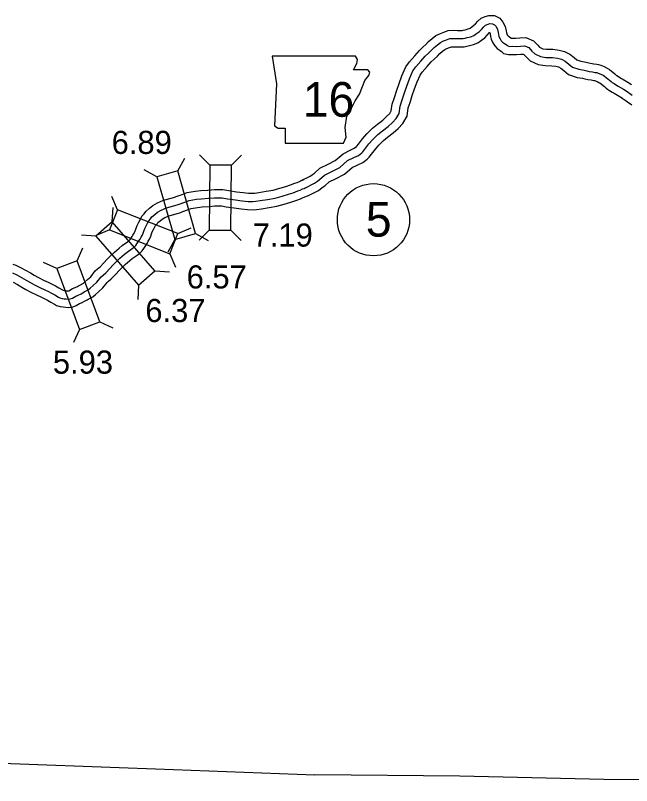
# Model space of a CAD drawing. Extents: x -83719 to 153526, y -11835 to 11446.
# Drawn here: x 9336.7 to 9712.2, y -3117.6 to -2648.4 of the extents above; entities that cross this region are included whole.
import ezdxf

# ---------------------------------------------------------------- set-up
doc = ezdxf.new("R2010")
doc.units = 0
for name, color, linetype in [('Level 11', 7, 'Continuous'), ('Level 2', 7, 'Continuous'), ('Level 20', 7, 'Continuous'), ('Level 21', 7, 'Continuous'), ('Level 25', 7, 'Continuous'), ('Level 27', 7, 'Continuous'), ('Level 58', 7, 'Continuous'), ('Level 59', 7, 'Continuous')]:
    doc.layers.add(name, color=color, linetype=linetype)

msp = doc.modelspace()

# ---------------------------------------------------------------- linework, layer by layer
at = {"layer": 'Level 11'}
for points in [[(9510.42, -2749.25), (9516.3, -2746.35), (9517.72, -2745.31), (9518.88, -2744.41), (9522.29, -2741.45), (9527.27, -2738.99), (9531.52, -2736.81), (9536.36, -2732.61), (9540.69, -2730.53), (9543.17, -2729.33), (9544.54, -2728.33), (9544.79, -2728.09), (9545.74, -2726.84), (9548.26, -2723.49), (9550.83, -2720.52), (9554.3, -2717.08), (9557.34, -2714.7), (9560.54, -2712.22), (9562.92, -2710.03), (9564.78, -2708.11), (9565.79, -2706.43), (9566.32, -2702.49), (9567.69, -2698.31), (9569.06, -2693.95), (9570.48, -2689.79), (9572.21, -2685.18), (9574.55, -2679.68), (9576.85, -2676.57), (9580.1, -2672.97), (9582.86, -2669.76), (9584.94, -2667.79), (9586.84, -2665.99), (9588.49, -2664.3), (9590.66, -2662.5), (9593.01, -2660.56), (9595.67, -2659.31), (9597.75, -2658.54), (9600.47, -2657.51), (9604.47, -2657.43), (9606.13, -2657.47), (9607.47, -2657.53), (9608.98, -2657.51), (9609.65, -2657.36), (9610.84, -2657.07), (9612.57, -2656.59), (9613.77, -2656.1), (9614.83, -2655.39), (9616.17, -2654.35), (9617.08, -2653.49), (9618.58, -2651.82), (9620.55, -2650.02), (9623.05, -2649), (9625.14, -2648.36), (9628.74, -2648.44), (9631.83, -2650.12), (9633.82, -2652.4), (9635.18, -2655.2), (9635.76, -2657.68), (9636.02, -2659.03), (9636.16, -2659.61), (9636.45, -2660.27), (9636.73, -2660.7), (9636.87, -2660.85), (9637.56, -2661.28), (9638.9, -2662.21), (9639.4, -2662.2), (9641.68, -2662.21), (9644.11, -2662.06), (9647.8, -2661.76), (9652.54, -2663.87), (9655.01, -2666.58), (9656.17, -2667.63), (9658.19, -2668.65), (9660.3, -2668.94), (9664.31, -2669.01), (9668.05, -2669.5), (9671.32, -2670.43), (9674.5, -2672.03), (9677.18, -2674.11), (9678.76, -2675.46), (9681.32, -2676.34), (9684.45, -2676.76), (9686.23, -2677.32), (9687.2, -2677.53), (9689.23, -2677.8), (9691.03, -2678.16), (9692.15, -2678.37), (9693.5, -2678.77), (9695.46, -2679.55), (9697.35, -2680.52), (9698.72, -2681.42), (9701.99, -2683.99), (9702.9, -2684.75), (9703.28, -2685.03), (9704.29, -2685.68), (9705.58, -2686.55), (9706.51, -2687.06), (9709.92, -2689.02), (9712.15, -2690.46)], [(9514.84, -2758.22), (9521.49, -2754.94), (9523.73, -2753.31), (9525.23, -2752.15), (9527.88, -2749.84), (9531.76, -2747.92), (9537.16, -2745.17), (9541.91, -2741.04), (9545.04, -2739.53), (9548.35, -2737.94), (9550.98, -2736.01), (9552.26, -2734.78), (9553.7, -2732.89), (9556.05, -2729.78), (9558.14, -2727.35), (9560.93, -2724.59), (9563.49, -2722.58), (9567.01, -2719.87), (9569.9, -2717.19), (9572.76, -2714.25), (9575.42, -2709.8), (9576.1, -2704.73), (9577.21, -2701.38), (9578.57, -2697.07), (9579.89, -2693.16), (9581.5, -2688.9), (9583.29, -2684.68), (9584.6, -2682.91), (9587.61, -2679.58), (9590.11, -2676.67), (9591.82, -2675.04), (9593.86, -2673.11), (9595.27, -2671.66), (9597.03, -2670.21), (9598.41, -2669.07), (9599.54, -2668.54), (9601.25, -2667.91), (9602.4, -2667.47), (9604.45, -2667.43), (9605.78, -2667.46), (9607.3, -2667.53), (9610.12, -2667.49), (9611.91, -2667.11), (9613.37, -2666.74), (9615.78, -2666.08), (9618.5, -2664.98), (9620.71, -2663.49), (9622.7, -2661.94), (9624.25, -2660.47), (9625.68, -2658.87), (9625.76, -2658.8), (9625.98, -2659.77), (9626.25, -2661.15), (9626.64, -2662.77), (9627.61, -2665.05), (9628.79, -2666.82), (9630.38, -2668.6), (9632.08, -2669.65), (9633.04, -2670.32), (9634.13, -2671.5), (9637.19, -2672.25), (9639.48, -2672.2), (9641.99, -2672.21), (9644.82, -2672.03), (9646.05, -2671.93), (9646.57, -2672.16), (9647.94, -2673.66), (9650.44, -2675.95), (9655.19, -2678.34), (9659.54, -2678.92), (9663.57, -2679), (9666.02, -2679.32), (9667.67, -2679.79), (9669.14, -2680.53), (9670.85, -2681.86), (9673.72, -2684.31), (9679.01, -2686.11), (9682.26, -2686.56), (9683.67, -2687), (9685.49, -2687.4), (9687.59, -2687.67), (9689.12, -2687.98), (9689.79, -2688.1), (9690.23, -2688.24), (9691.33, -2688.67), (9692.3, -2689.17), (9692.86, -2689.54), (9695.7, -2691.77), (9696.72, -2692.62), (9697.6, -2693.27), (9698.79, -2694.03), (9700.35, -2695.09), (9701.61, -2695.78), (9704.72, -2697.57), (9706.74, -2698.87)], [(9706.57, -2698.75), (9708.83, -2700.34), (9709.65, -2700.96), (9712.43, -2702.87)], [(9397.15, -2792.51), (9399.94, -2790.13), (9401.65, -2788.63), (9405, -2786.29), (9405.87, -2785.67), (9406.26, -2785.3), (9406.6, -2784.81), (9407.76, -2783.05), (9408.31, -2782.2), (9408.96, -2780.97), (9409.44, -2780.2), (9409.8, -2779.26), (9410.31, -2777.98), (9410.91, -2776.32), (9411.87, -2774.38), (9412.82, -2772.5), (9413.8, -2770.75), (9415.06, -2769.17), (9416.1, -2767.75), (9418.42, -2765.76), (9420.45, -2764.12), (9423.22, -2762.53), (9427.01, -2760.96), (9432.43, -2759.41), (9433.6, -2759.08), (9435.28, -2758.42), (9438.24, -2757.41), (9441.31, -2756.36), (9446.27, -2755.45), (9449.63, -2755.12), (9453.9, -2754.75), (9457.92, -2754.42), (9463.19, -2754.46), (9466.7, -2755.08), (9471.42, -2755.8), (9475.52, -2756.35), (9478.77, -2756.68), (9481.33, -2756.74), (9482.58, -2756.66), (9485.12, -2756.26), (9489.54, -2755.54), (9493.87, -2754.74), (9497.84, -2753.71), (9501.5, -2752.59), (9504.25, -2751.66), (9506.97, -2750.65), (9508.34, -2750.14), (9509.76, -2749.51), (9510.66, -2749.14), (9511.56, -2748.74), (9512.72, -2748.43)], [(9403.63, -2800.12), (9406.48, -2797.7), (9407.83, -2796.52), (9410.78, -2794.45), (9412.24, -2793.4), (9413.9, -2791.84), (9414.89, -2790.39), (9416.12, -2788.54), (9416.96, -2787.25), (9417.64, -2785.95), (9418.42, -2784.71), (9419.11, -2782.91), (9419.66, -2781.52), (9420.12, -2780.25), (9420.81, -2778.85), (9421.65, -2777.2), (9422.13, -2776.34), (9423, -2775.25), (9423.48, -2774.6), (9424.81, -2773.45), (9426.1, -2772.41), (9427.64, -2771.53), (9430.31, -2770.42), (9435.19, -2769.03), (9436.81, -2768.56), (9438.71, -2767.81), (9441.47, -2766.88), (9443.85, -2766.06), (9447.66, -2765.36), (9450.55, -2765.08), (9454.73, -2764.71), (9458.29, -2764.43), (9462.27, -2764.45), (9465.08, -2764.95), (9470.01, -2765.7), (9474.35, -2766.28), (9478.15, -2766.67), (9481.52, -2766.74), (9483.65, -2766.61), (9486.7, -2766.14), (9491.26, -2765.39), (9496.03, -2764.51), (9500.57, -2763.33), (9504.56, -2762.11), (9507.59, -2761.09), (9510.45, -2760.03), (9512.13, -2759.4), (9513.7, -2758.7), (9514.6, -2758.33), (9514.9, -2758.2), (9515.26, -2758.1)], [(9335, -2799.88), (9336.86, -2800.57), (9339.73, -2801.91), (9342.86, -2803.59), (9345.77, -2805.28), (9348.03, -2806.64), (9350.72, -2808.09), (9353.76, -2809.66), (9356.63, -2810.92), (9358.63, -2811.85), (9361.01, -2813.16), (9363.11, -2814.31), (9365.33, -2815.59), (9365.72, -2815.79), (9366.32, -2815.99), (9366.84, -2816.07), (9368.04, -2816.16), (9368.82, -2816.24), (9368.92, -2816.23), (9369.3, -2816.09), (9371.36, -2814.82), (9373.08, -2814.17), (9374.44, -2813.55), (9375.14, -2813.11), (9376.24, -2812.47), (9378.22, -2811.44), (9378.85, -2810.88), (9380.67, -2809.25), (9382.58, -2807.55), (9385.26, -2804.08), (9386.8, -2802.75), (9388.27, -2801.48), (9390.52, -2799.19), (9392.55, -2796.88), (9394.54, -2794.87), (9397.03, -2792.62)], [(9335.26, -2810.86), (9337.98, -2812.32), (9340.67, -2813.89), (9343.07, -2815.33), (9346.04, -2816.94), (9349.46, -2818.7), (9352.52, -2820.04), (9354.11, -2820.77), (9356.19, -2821.92), (9358.22, -2823.04), (9360.53, -2824.36), (9361.8, -2825.03), (9364, -2825.76), (9365.74, -2826.01), (9367.13, -2826.12), (9368.82, -2826.3), (9371.24, -2826.04), (9373.72, -2825.11), (9375.78, -2823.84), (9376.92, -2823.42), (9379.21, -2822.36), (9380.31, -2821.67), (9381.06, -2821.24), (9383.93, -2819.73), (9385.5, -2818.35), (9387.33, -2816.71), (9389.93, -2814.4), (9392.56, -2810.99), (9393.33, -2810.32), (9395.12, -2808.78), (9397.85, -2806), (9399.86, -2803.71), (9401.46, -2802.1), (9403.75, -2800.02)]]:
    msp.add_lwpolyline(points, dxfattribs=at)
at = {"layer": 'Level 2'}
for points in [[(10046.93, -2799.83), (10046.54, -2853.47), (10044.45, -2941.31), (10043.66, -3029.25), (10042.38, -3117.6), (9954.54, -3115.3), (9866.81, -3114.66), (9779.17, -3114.46), (9695.39, -3113.87), (9607.46, -3111.87), (9519.11, -3111.1)], [(9168.04, -3098.15), (9257.21, -3101.38), (9344.94, -3104.63), (9432.94, -3107.82), (9519.11, -3111.1)]]:
    msp.add_lwpolyline(points, dxfattribs=at)
at = {"layer": 'Level 20'}
for p, q in [((9435.57, -2743.11), (9439.83, -2735.41)), ((9455.09, -2739.61), (9448.91, -2733.34)), ((9468.29, -2739.69), (9474.55, -2733.51)), ((9422.89, -2746.76), (9415.19, -2742.5)), ((9398.85, -2766.73), (9395.36, -2758.66)), ((9395.63, -2774.23), (9396.22, -2765.45)), ((9435.66, -2781.33), (9443.74, -2777.83)), ((9385.7, -2782.93), (9376.92, -2782.34)), ((9393.98, -2779), (9385.91, -2782.5)), ((9446.53, -2781.16), (9454.23, -2785.42)), ((9454.84, -2779.21), (9448.58, -2785.39)), ((9468.04, -2779.29), (9474.23, -2785.55)), ((9433.84, -2784.81), (9429.58, -2792.51)), ((9374.22, -2797.94), (9377.86, -2789.93)), ((9430.8, -2793.6), (9434.29, -2801.67)), ((9361.86, -2802.57), (9353.85, -2798.93)), ((9421.71, -2804.03), (9430.49, -2804.62)), ((9411.77, -2812.73), (9411.19, -2821.51)), ((9388.11, -2835.03), (9396.12, -2838.67)), ((9375.75, -2839.66), (9372.1, -2847.67))]:
    msp.add_line(p, q, dxfattribs=at)
for points in [[(9455.09, -2739.61), (9454.84, -2779.21), (9468.04, -2779.29), (9468.29, -2739.69)], [(9422.89, -2746.76), (9433.84, -2784.81), (9446.53, -2781.16), (9435.57, -2743.11)], [(9393.98, -2779), (9430.8, -2793.6), (9435.66, -2781.33), (9398.85, -2766.73)], [(9421.71, -2804.03), (9395.63, -2774.23), (9385.7, -2782.93), (9411.77, -2812.73)], [(9361.86, -2802.57), (9375.75, -2839.66), (9388.11, -2835.03), (9374.22, -2797.94)]]:
    msp.add_lwpolyline(points, close=True, dxfattribs=at)
at = {"layer": 'Level 21'}
msp.add_lwpolyline([(9493.2, -2673.15), (9495.73, -2690.07), (9494.61, -2715.73), (9496.86, -2717.14), (9501.09, -2717.14), (9501.09, -2726.16), (9536.62, -2726.16), (9538.31, -2722.5), (9537.75, -2716.58), (9538.59, -2709.81), (9541.69, -2704.45), (9543.67, -2700.5), (9546.49, -2696.27), (9548.18, -2691.76), (9549.59, -2688.1), (9552.13, -2685), (9552.69, -2683.02), (9551.56, -2681.61), (9542.82, -2681.61), (9544.8, -2677.66), (9545.08, -2675.13), (9543.91, -2673.18)], close=True, dxfattribs=at)
at = {"layer": 'Level 25'}
msp.add_line((9538.55, -2759.93), (9538.55, -2759.93), dxfattribs=at)
at = {"layer": 'Level 27'}
msp.add_circle((9554.89, -2772.85), 22, dxfattribs=at)
at = {"layer": 'Level 58'}
msp.add_line((9538.55, -2759.93), (9538.55, -2759.93), dxfattribs=at)
at = {"layer": 'Level 59'}
for points in [[(9512.63, -2753.73), (9518.89, -2750.64), (9520.73, -2749.31), (9522.06, -2748.28), (9525.09, -2745.65), (9529.51, -2743.45), (9534.34, -2740.99), (9539.14, -2736.83), (9542.86, -2735.03), (9545.76, -2733.63), (9547.76, -2732.17), (9548.52, -2731.43), (9549.72, -2729.87), (9552.15, -2726.64), (9554.49, -2723.94), (9557.62, -2720.84), (9560.41, -2718.64), (9563.78, -2716.04), (9566.41, -2713.61), (9568.77, -2711.18), (9570.6, -2708.11), (9571.21, -2703.61), (9572.45, -2699.84), (9573.82, -2695.51), (9575.18, -2691.48), (9576.85, -2687.04), (9578.92, -2682.18), (9580.72, -2679.74), (9583.85, -2676.28), (9586.48, -2673.21), (9588.38, -2671.41), (9590.35, -2669.55), (9591.88, -2667.98), (9593.84, -2666.35), (9595.71, -2664.82), (9597.61, -2663.92), (9599.5, -2663.22), (9601.43, -2662.49), (9604.46, -2662.43), (9605.96, -2662.46), (9607.39, -2662.53), (9609.55, -2662.5), (9610.78, -2662.24), (9612.11, -2661.9), (9614.17, -2661.34), (9616.14, -2660.54), (9617.77, -2659.44), (9619.43, -2658.14), (9620.66, -2656.98), (9622.13, -2655.34), (9623.26, -2654.31), (9624.73, -2653.71), (9625.82, -2653.38), (9627.42, -2653.42), (9628.65, -2654.08), (9629.61, -2655.19), (9630.44, -2656.89), (9630.87, -2658.72), (9631.14, -2660.09), (9631.4, -2661.19), (9632.03, -2662.66), (9632.76, -2663.76), (9633.62, -2664.73), (9634.82, -2665.46), (9636.35, -2666.53), (9636.78, -2667), (9637.74, -2667.24), (9639.44, -2667.2), (9641.84, -2667.21), (9644.46, -2667.04), (9646.92, -2666.85), (9649.55, -2668.02), (9651.48, -2670.12), (9653.3, -2671.79), (9656.69, -2673.49), (9659.92, -2673.93), (9663.94, -2674), (9667.04, -2674.41), (9669.5, -2675.11), (9671.82, -2676.28), (9674.02, -2677.98), (9676.24, -2679.89), (9680.16, -2681.22), (9683.36, -2681.66), (9684.95, -2682.16), (9686.35, -2682.47), (9688.41, -2682.73), (9690.07, -2683.07), (9690.97, -2683.24), (9691.87, -2683.51), (9693.4, -2684.11), (9694.83, -2684.84), (9695.79, -2685.48), (9698.85, -2687.88), (9699.81, -2688.68), (9700.44, -2689.15), (9701.54, -2689.85), (9702.97, -2690.82), (9704.06, -2691.42), (9707.32, -2693.29), (9709.45, -2694.66)], [(9709.45, -2694.66), (9711.77, -2696.3), (9712.57, -2696.9)], [(9400.39, -2796.32), (9403.21, -2793.91), (9404.74, -2792.57), (9407.89, -2790.37), (9409.05, -2789.53), (9410.08, -2788.57), (9410.75, -2787.6), (9411.94, -2785.79), (9412.64, -2784.73), (9413.3, -2783.46), (9413.93, -2782.46), (9414.46, -2781.09), (9414.99, -2779.75), (9415.51, -2778.28), (9416.34, -2776.62), (9417.24, -2774.85), (9417.97, -2773.54), (9419.03, -2772.21), (9419.79, -2771.17), (9421.62, -2769.6), (9423.27, -2768.27), (9425.43, -2767.03), (9428.66, -2765.69), (9433.81, -2764.22), (9435.2, -2763.82), (9437, -2763.12), (9439.86, -2762.15), (9442.58, -2761.21), (9446.97, -2760.4), (9450.09, -2760.1), (9454.32, -2759.73), (9458.11, -2759.43), (9462.73, -2759.45), (9465.89, -2760.02), (9470.71, -2760.75), (9474.94, -2761.31), (9478.46, -2761.68), (9481.42, -2761.74), (9483.12, -2761.64), (9485.91, -2761.2), (9490.4, -2760.46), (9494.95, -2759.62), (9499.21, -2758.52), (9503.03, -2757.35), (9505.92, -2756.38), (9508.71, -2755.34), (9510.24, -2754.77), (9511.73, -2754.1), (9512.63, -2753.73), (9513.23, -2753.47), (9513.99, -2753.27)], [(9334.93, -2805.19), (9337.49, -2806.39), (9340.42, -2807.95), (9343.22, -2809.58), (9345.55, -2810.98), (9348.38, -2812.51), (9351.61, -2814.18), (9354.57, -2815.48), (9356.37, -2816.31), (9358.6, -2817.54), (9360.66, -2818.68), (9362.93, -2819.97), (9363.76, -2820.41), (9365.16, -2820.87), (9366.29, -2821.04), (9367.59, -2821.14), (9368.82, -2821.27), (9370.08, -2821.14), (9371.51, -2820.6), (9373.57, -2819.33), (9375, -2818.79), (9376.82, -2817.96), (9377.72, -2817.39), (9378.65, -2816.86), (9381.08, -2815.59), (9382.17, -2814.62), (9384, -2812.98), (9386.25, -2810.98), (9388.91, -2807.54), (9390.07, -2806.54), (9391.7, -2805.13), (9394.18, -2802.59), (9396.21, -2800.29), (9398, -2798.49), (9400.39, -2796.32)]]:
    msp.add_lwpolyline(points, dxfattribs=at)

# ---------------------------------------------------------------- texts
at = {"layer": 'Level 21'}
msp.add_text('16', height=21.12, dxfattribs=at).set_placement((9511.79, -2710.1))
at = {"layer": 'Level 27'}
msp.add_text('5', height=21.12, dxfattribs=at).set_placement((9550.24, -2783.15))
at = {"layer": 'Level 58'}
for s, p in [('6.89', (9395.33, -2732.76)), ('7.19', (9481.26, -2789.22)), ('6.57', (9441.03, -2814.71)), ('6.37', (9415.87, -2835.19)), ('5.93', (9359.5, -2866.64))]:
    msp.add_text(s, height=14.08, dxfattribs=at).set_placement(p)

doc.saveas('drawing.dxf')
